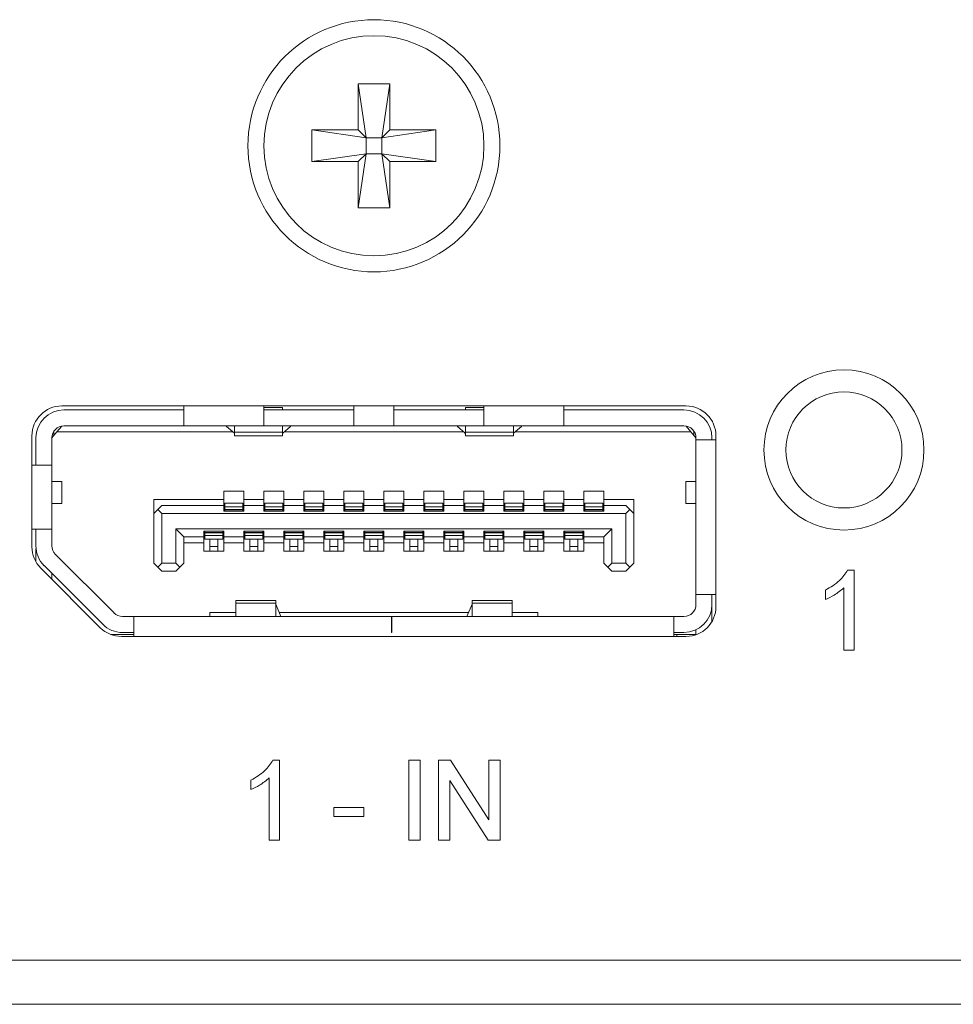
# Model space of a CAD drawing. Header units: millimetres. Extents: x 0 to 1118, y 0 to 864.
# Tile 288 of 372: x 753.79 to 759.62, y 697.31 to 703.46. Entities that reach past the tile are written whole.
import ezdxf

# ---------------------------------------------------------------- set-up
doc = ezdxf.new("R2010")
doc.units = ezdxf.units.MM

msp = doc.modelspace()

# ---------------------------------------------------------------- linework, layer by layer
at = {"color": 7, "linetype": 'Continuous', "lineweight": 15}
for p, q in [((755.9032, 703.0629), (756.1007, 703.0629)), ((755.9032, 702.7741), (755.9032, 703.0629)), ((755.9032, 703.0629), (755.9526, 702.7248)), ((756.1007, 703.0629), (756.0513, 702.7248)), ((756.1007, 703.0629), (756.1007, 702.7741)), ((755.6144, 702.5766), (755.6144, 702.7741)), ((755.6144, 702.7741), (755.9526, 702.7248)), ((755.6144, 702.7741), (755.9032, 702.7741)), ((755.9526, 702.7248), (755.9032, 702.7741)), ((756.3894, 702.7741), (756.0513, 702.7248)), ((756.1007, 702.7741), (756.0513, 702.7248)), ((756.1007, 702.7741), (756.3894, 702.7741)), ((756.3894, 702.7741), (756.3894, 702.5766)), ((755.9526, 702.626), (755.9526, 702.7248)), ((755.9526, 702.7248), (756.0513, 702.7248)), ((756.0513, 702.7248), (756.0513, 702.626)), ((755.6144, 702.5766), (755.9526, 702.626)), ((755.9032, 702.5766), (755.6144, 702.5766)), ((755.9032, 702.5766), (755.9526, 702.626)), ((755.9032, 702.2879), (755.9526, 702.626)), ((755.9032, 702.2879), (755.9032, 702.5766)), ((756.0513, 702.626), (755.9526, 702.626)), ((756.1007, 702.2879), (756.0513, 702.626)), ((756.0513, 702.626), (756.1007, 702.5766)), ((756.3894, 702.5766), (756.0513, 702.626)), ((756.1007, 702.5766), (756.1007, 702.2879)), ((756.3894, 702.5766), (756.1007, 702.5766)), ((756.1007, 702.2879), (755.9032, 702.2879)), ((757.9519, 701.0504), (754.0519, 701.0504)), ((754.8144, 701.0504), (754.8144, 700.9254)), ((755.3144, 700.9254), (755.3144, 701.0504)), ((755.4307, 701.0401), (755.3144, 701.0401)), ((755.4307, 701.0254), (755.4307, 701.0401)), ((755.8769, 701.0504), (755.8769, 700.9254)), ((756.1269, 700.9254), (756.1269, 701.0504)), ((756.5732, 701.0401), (756.5732, 701.0254)), ((756.5732, 701.0401), (756.6894, 701.0401)), ((756.6894, 701.0504), (756.6894, 700.9254)), ((757.1894, 700.9254), (757.1894, 701.0504)), ((754.0644, 701.0254), (754.8144, 701.0254)), ((755.3144, 701.0254), (755.8769, 701.0254)), ((756.1269, 701.0254), (756.6894, 701.0254)), ((757.1894, 701.0254), (757.9394, 701.0254)), ((754.0207, 700.8879), (754.0509, 700.9242)), ((754.0644, 700.9254), (754.8144, 700.9254)), ((755.3144, 700.9254), (754.8144, 700.9254)), ((755.0807, 700.9217), (755.0807, 700.9254)), ((755.1295, 700.8798), (755.0807, 700.9217)), ((755.1307, 700.9254), (755.1307, 700.8868)), ((755.3144, 700.9254), (755.8769, 700.9254)), ((755.4307, 700.8868), (755.4307, 700.9254)), ((755.4807, 700.9217), (755.4319, 700.8798)), ((755.4807, 700.9254), (755.4807, 700.9217)), ((756.1269, 700.9254), (755.8769, 700.9254)), ((756.1269, 700.9254), (756.6894, 700.9254)), ((756.5232, 700.9217), (756.5232, 700.9254)), ((756.5232, 700.9217), (756.572, 700.8798)), ((756.5732, 700.9254), (756.5732, 700.8868)), ((757.1894, 700.9254), (756.6894, 700.9254)), ((756.8732, 700.8868), (756.8732, 700.9254)), ((756.8744, 700.8798), (756.9232, 700.9217)), ((756.9232, 700.9254), (756.9232, 700.9217)), ((757.1894, 700.9254), (757.9394, 700.9254)), ((757.953, 700.9242), (757.9832, 700.8879)), ((753.8644, 700.8629), (753.8644, 700.1705)), ((753.9894, 700.8504), (754.0207, 700.8879)), ((753.9895, 700.8529), (754.0019, 700.8654)), ((754.0019, 700.8654), (754.0019, 700.8918)), ((755.12, 700.8879), (754.0207, 700.8879)), ((755.4307, 700.8868), (755.1307, 700.8868)), ((755.1307, 700.8868), (755.1307, 700.8629)), ((755.1307, 700.8629), (755.4307, 700.8629)), ((755.4307, 700.8629), (755.4307, 700.8868)), ((756.5625, 700.8879), (755.4414, 700.8879)), ((756.8732, 700.8868), (756.5732, 700.8868)), ((756.5732, 700.8868), (756.5732, 700.8629)), ((756.5732, 700.8629), (756.8732, 700.8629)), ((756.8732, 700.8629), (756.8732, 700.8868)), ((757.9832, 700.8879), (756.8839, 700.8879)), ((757.9832, 700.8879), (758.0144, 700.8504)), ((758.0019, 700.8654), (758.0019, 700.8918)), ((758.1394, 699.7979), (758.1394, 700.8629)), ((753.8894, 700.6804), (753.8894, 700.8504)), ((753.9894, 700.8504), (753.9894, 700.6804)), ((758.0144, 700.8379), (758.0144, 700.8504)), ((758.1394, 700.8379), (758.0144, 700.8379)), ((758.0144, 699.8729), (758.0144, 700.8379)), ((758.1144, 700.8379), (758.1144, 700.8504)), ((753.9894, 700.6804), (753.8644, 700.6804)), ((753.9894, 700.6804), (753.9894, 700.2804)), ((754.0519, 700.5791), (753.9894, 700.5791)), ((754.0519, 700.4416), (754.0519, 700.5791)), ((757.9519, 700.5791), (757.9519, 700.4416)), ((758.0144, 700.5791), (757.9519, 700.5791)), ((755.0644, 700.5179), (755.1894, 700.5179)), ((755.0644, 700.4654), (755.0644, 700.5179)), ((755.1894, 700.5179), (755.1894, 700.4654)), ((755.3144, 700.5179), (755.4394, 700.5179)), ((755.3144, 700.4654), (755.3144, 700.5179)), ((755.4394, 700.5179), (755.4394, 700.4654)), ((755.5644, 700.5179), (755.6894, 700.5179)), ((755.5644, 700.4654), (755.5644, 700.5179)), ((755.6894, 700.5179), (755.6894, 700.4654)), ((755.8144, 700.5179), (755.9394, 700.5179)), ((755.8144, 700.4654), (755.8144, 700.5179)), ((755.9394, 700.5179), (755.9394, 700.4654)), ((756.0644, 700.5179), (756.1894, 700.5179)), ((756.0644, 700.4654), (756.0644, 700.5179)), ((756.1894, 700.5179), (756.1894, 700.4654)), ((756.3144, 700.5179), (756.4394, 700.5179)), ((756.3144, 700.4654), (756.3144, 700.5179)), ((756.4394, 700.5179), (756.4394, 700.4654)), ((756.5644, 700.5179), (756.6894, 700.5179)), ((756.5644, 700.4654), (756.5644, 700.5179)), ((756.6894, 700.5179), (756.6894, 700.4654)), ((756.8144, 700.5179), (756.9394, 700.5179)), ((756.8144, 700.4654), (756.8144, 700.5179)), ((756.9394, 700.5179), (756.9394, 700.4654)), ((757.0644, 700.5179), (757.1894, 700.5179)), ((757.0644, 700.4654), (757.0644, 700.5179)), ((757.1894, 700.5179), (757.1894, 700.4654)), ((757.3144, 700.5179), (757.4394, 700.5179)), ((757.3144, 700.4654), (757.3144, 700.5179)), ((757.4394, 700.5179), (757.4394, 700.4654)), ((753.9894, 700.4416), (754.0519, 700.4416)), ((754.6269, 700.4654), (755.0644, 700.4654)), ((754.6269, 700.4654), (754.6269, 700.3779)), ((754.6769, 700.4279), (754.6519, 700.4029)), ((755.0644, 700.4279), (754.6769, 700.4279)), ((755.0644, 700.4279), (755.0644, 700.4654)), ((755.0644, 700.3929), (755.0644, 700.4279)), ((755.1832, 700.4429), (755.0707, 700.4429)), ((755.0707, 700.4429), (755.0707, 700.4207)), ((755.1832, 700.4429), (755.1832, 700.4207)), ((755.1894, 700.4654), (755.3144, 700.4654)), ((755.1894, 700.4654), (755.1894, 700.4279)), ((755.1894, 700.4279), (755.1894, 700.3929)), ((755.3144, 700.4279), (755.1894, 700.4279)), ((755.3144, 700.4279), (755.3144, 700.4654)), ((755.3144, 700.3929), (755.3144, 700.4279)), ((755.4332, 700.4429), (755.3207, 700.4429)), ((755.3207, 700.4429), (755.3207, 700.4207)), ((755.4332, 700.4429), (755.4332, 700.4207)), ((755.4394, 700.4654), (755.5644, 700.4654)), ((755.4394, 700.4654), (755.4394, 700.4279)), ((755.4394, 700.4279), (755.4394, 700.3929)), ((755.5644, 700.4279), (755.4394, 700.4279)), ((755.5644, 700.4279), (755.5644, 700.4654)), ((755.5644, 700.3929), (755.5644, 700.4279)), ((755.6832, 700.4429), (755.5707, 700.4429)), ((755.5707, 700.4429), (755.5707, 700.4207)), ((755.6832, 700.4429), (755.6832, 700.4207)), ((755.6894, 700.4654), (755.8144, 700.4654)), ((755.6894, 700.4654), (755.6894, 700.4279)), ((755.6894, 700.4279), (755.6894, 700.3929)), ((755.8144, 700.4279), (755.6894, 700.4279)), ((755.8144, 700.4279), (755.8144, 700.4654)), ((755.8144, 700.3929), (755.8144, 700.4279)), ((755.9332, 700.4429), (755.8207, 700.4429)), ((755.8207, 700.4429), (755.8207, 700.4207)), ((755.9332, 700.4429), (755.9332, 700.4207)), ((755.9394, 700.4654), (756.0644, 700.4654)), ((755.9394, 700.4654), (755.9394, 700.4279)), ((755.9394, 700.4279), (755.9394, 700.3929)), ((756.0644, 700.4279), (755.9394, 700.4279)), ((756.0644, 700.4279), (756.0644, 700.4654)), ((756.0644, 700.3929), (756.0644, 700.4279)), ((756.1832, 700.4429), (756.0707, 700.4429)), ((756.0707, 700.4429), (756.0707, 700.4207)), ((756.1832, 700.4429), (756.1832, 700.4207)), ((756.1894, 700.4654), (756.3144, 700.4654)), ((756.1894, 700.4654), (756.1894, 700.4279)), ((756.1894, 700.4279), (756.1894, 700.3929)), ((756.3144, 700.4279), (756.1894, 700.4279)), ((756.3144, 700.4279), (756.3144, 700.4654)), ((756.3144, 700.3929), (756.3144, 700.4279)), ((756.4332, 700.4429), (756.3207, 700.4429)), ((756.3207, 700.4429), (756.3207, 700.4207)), ((756.4332, 700.4429), (756.4332, 700.4207)), ((756.4394, 700.4654), (756.5644, 700.4654)), ((756.4394, 700.4654), (756.4394, 700.4279)), ((756.4394, 700.4279), (756.4394, 700.3929)), ((756.5644, 700.4279), (756.4394, 700.4279)), ((756.5644, 700.4279), (756.5644, 700.4654)), ((756.5644, 700.3929), (756.5644, 700.4279)), ((756.6832, 700.4429), (756.5707, 700.4429)), ((756.5707, 700.4429), (756.5707, 700.4207)), ((756.6832, 700.4429), (756.6832, 700.4207)), ((756.6894, 700.4654), (756.8144, 700.4654)), ((756.6894, 700.4654), (756.6894, 700.4279)), ((756.6894, 700.4279), (756.6894, 700.3929)), ((756.8144, 700.4279), (756.6894, 700.4279)), ((756.8144, 700.4279), (756.8144, 700.4654)), ((756.8144, 700.3929), (756.8144, 700.4279)), ((756.9332, 700.4429), (756.8207, 700.4429)), ((756.8207, 700.4429), (756.8207, 700.4207)), ((756.9332, 700.4429), (756.9332, 700.4207)), ((756.9394, 700.4654), (757.0644, 700.4654)), ((756.9394, 700.4654), (756.9394, 700.4279)), ((756.9394, 700.4279), (756.9394, 700.3929)), ((757.0644, 700.4279), (756.9394, 700.4279)), ((757.0644, 700.4279), (757.0644, 700.4654)), ((757.0644, 700.3929), (757.0644, 700.4279)), ((757.1832, 700.4429), (757.0707, 700.4429)), ((757.0707, 700.4429), (757.0707, 700.4207)), ((757.1832, 700.4429), (757.1832, 700.4207)), ((757.1894, 700.4654), (757.3144, 700.4654)), ((757.1894, 700.4654), (757.1894, 700.4279)), ((757.1894, 700.4279), (757.1894, 700.3929)), ((757.3144, 700.4279), (757.1894, 700.4279)), ((757.3144, 700.4279), (757.3144, 700.4654)), ((757.3144, 700.3929), (757.3144, 700.4279)), ((757.4332, 700.4429), (757.3207, 700.4429)), ((757.3207, 700.4429), (757.3207, 700.4207)), ((757.4332, 700.4429), (757.4332, 700.4207)), ((757.4394, 700.4654), (757.6269, 700.4654)), ((757.4394, 700.4654), (757.4394, 700.4279)), ((757.4394, 700.4279), (757.4394, 700.3929)), ((757.5769, 700.4279), (757.4394, 700.4279)), ((757.6019, 700.4029), (757.5769, 700.4279)), ((757.6269, 700.4654), (757.6269, 700.3779)), ((757.9519, 700.4416), (758.0144, 700.4416)), ((754.6269, 700.3779), (754.6519, 700.4029)), ((754.6269, 700.0679), (754.6269, 700.3779)), ((754.6519, 700.4029), (754.6769, 700.3779)), ((754.6769, 700.3779), (754.6769, 700.0679)), ((757.5769, 700.3779), (754.6769, 700.3779)), ((755.1894, 700.3929), (755.0644, 700.3929)), ((755.1832, 700.4207), (755.0707, 700.4207)), ((755.0707, 700.4207), (755.0707, 700.4035)), ((755.1832, 700.4035), (755.0707, 700.4035)), ((755.0707, 700.4035), (755.0707, 700.4004)), ((755.1832, 700.4004), (755.0707, 700.4004)), ((755.0707, 700.4004), (755.0707, 700.3929)), ((755.1832, 700.4207), (755.1832, 700.4035)), ((755.1832, 700.4035), (755.1832, 700.4004)), ((755.1832, 700.4004), (755.1832, 700.3929)), ((755.4394, 700.3929), (755.3144, 700.3929)), ((755.4332, 700.4207), (755.3207, 700.4207)), ((755.3207, 700.4207), (755.3207, 700.4035)), ((755.3207, 700.4035), (755.3207, 700.4004)), ((755.4332, 700.4035), (755.3207, 700.4035)), ((755.4332, 700.4004), (755.3207, 700.4004)), ((755.3207, 700.4004), (755.3207, 700.3929)), ((755.4332, 700.4207), (755.4332, 700.4035)), ((755.4332, 700.4035), (755.4332, 700.4004)), ((755.4332, 700.4004), (755.4332, 700.3929)), ((755.6894, 700.3929), (755.5644, 700.3929)), ((755.6832, 700.4207), (755.5707, 700.4207)), ((755.5707, 700.4207), (755.5707, 700.4035)), ((755.6832, 700.4035), (755.5707, 700.4035)), ((755.5707, 700.4035), (755.5707, 700.4004)), ((755.6832, 700.4004), (755.5707, 700.4004)), ((755.5707, 700.4004), (755.5707, 700.3929)), ((755.6832, 700.4207), (755.6832, 700.4035)), ((755.6832, 700.4035), (755.6832, 700.4004)), ((755.6832, 700.4004), (755.6832, 700.3929)), ((755.9394, 700.3929), (755.8144, 700.3929)), ((755.9332, 700.4207), (755.8207, 700.4207)), ((755.8207, 700.4207), (755.8207, 700.4035)), ((755.9332, 700.4035), (755.8207, 700.4035)), ((755.8207, 700.4035), (755.8207, 700.4004)), ((755.9332, 700.4004), (755.8207, 700.4004)), ((755.8207, 700.4004), (755.8207, 700.3929)), ((755.9332, 700.4207), (755.9332, 700.4035)), ((755.9332, 700.4035), (755.9332, 700.4004)), ((755.9332, 700.4004), (755.9332, 700.3929)), ((756.1894, 700.3929), (756.0644, 700.3929)), ((756.1832, 700.4207), (756.0707, 700.4207)), ((756.0707, 700.4207), (756.0707, 700.4035)), ((756.0707, 700.4035), (756.0707, 700.4004)), ((756.1832, 700.4035), (756.0707, 700.4035)), ((756.1832, 700.4004), (756.0707, 700.4004)), ((756.0707, 700.4004), (756.0707, 700.3929)), ((756.1832, 700.4207), (756.1832, 700.4035)), ((756.1832, 700.4035), (756.1832, 700.4004)), ((756.1832, 700.4004), (756.1832, 700.3929)), ((756.4394, 700.3929), (756.3144, 700.3929)), ((756.4332, 700.4207), (756.3207, 700.4207)), ((756.3207, 700.4207), (756.3207, 700.4035)), ((756.3207, 700.4035), (756.3207, 700.4004)), ((756.4332, 700.4035), (756.3207, 700.4035)), ((756.3207, 700.4004), (756.3207, 700.3929)), ((756.4332, 700.4004), (756.3207, 700.4004)), ((756.4332, 700.4207), (756.4332, 700.4035)), ((756.4332, 700.4035), (756.4332, 700.4004)), ((756.4332, 700.4004), (756.4332, 700.3929)), ((756.6894, 700.3929), (756.5644, 700.3929)), ((756.5707, 700.4207), (756.5707, 700.4035)), ((756.6832, 700.4207), (756.5707, 700.4207)), ((756.5707, 700.4035), (756.5707, 700.4004)), ((756.6832, 700.4035), (756.5707, 700.4035)), ((756.6832, 700.4004), (756.5707, 700.4004)), ((756.5707, 700.4004), (756.5707, 700.3929)), ((756.6832, 700.4207), (756.6832, 700.4035)), ((756.6832, 700.4035), (756.6832, 700.4004)), ((756.6832, 700.4004), (756.6832, 700.3929)), ((756.9394, 700.3929), (756.8144, 700.3929)), ((756.9332, 700.4207), (756.8207, 700.4207)), ((756.8207, 700.4207), (756.8207, 700.4035)), ((756.9332, 700.4035), (756.8207, 700.4035)), ((756.8207, 700.4035), (756.8207, 700.4004)), ((756.9332, 700.4004), (756.8207, 700.4004)), ((756.8207, 700.4004), (756.8207, 700.3929)), ((756.9332, 700.4207), (756.9332, 700.4035)), ((756.9332, 700.4035), (756.9332, 700.4004)), ((756.9332, 700.4004), (756.9332, 700.3929)), ((757.1894, 700.3929), (757.0644, 700.3929)), ((757.0707, 700.4207), (757.0707, 700.4035)), ((757.1832, 700.4207), (757.0707, 700.4207)), ((757.0707, 700.4035), (757.0707, 700.4004)), ((757.1832, 700.4035), (757.0707, 700.4035)), ((757.0707, 700.4004), (757.0707, 700.3929)), ((757.1832, 700.4004), (757.0707, 700.4004)), ((757.1832, 700.4207), (757.1832, 700.4035)), ((757.1832, 700.4035), (757.1832, 700.4004)), ((757.1832, 700.4004), (757.1832, 700.3929)), ((757.4394, 700.3929), (757.3144, 700.3929)), ((757.3207, 700.4207), (757.3207, 700.4035)), ((757.4332, 700.4207), (757.3207, 700.4207)), ((757.3207, 700.4035), (757.3207, 700.4004)), ((757.4332, 700.4035), (757.3207, 700.4035)), ((757.4332, 700.4004), (757.3207, 700.4004)), ((757.3207, 700.4004), (757.3207, 700.3929)), ((757.4332, 700.4207), (757.4332, 700.4035)), ((757.4332, 700.4035), (757.4332, 700.4004)), ((757.4332, 700.4004), (757.4332, 700.3929)), ((757.5769, 700.3779), (757.6019, 700.4029)), ((757.5769, 700.3779), (757.5769, 700.0679)), ((757.6019, 700.4029), (757.6269, 700.3779)), ((757.6269, 700.3779), (757.6269, 700.0679)), ((753.8644, 700.2804), (753.9894, 700.2804)), ((753.8894, 700.2804), (753.8894, 700.1764)), ((753.9894, 700.1764), (753.9894, 700.2804)), ((754.7644, 700.2829), (754.8144, 700.2329)), ((754.7644, 700.2829), (757.4894, 700.2829)), ((754.7644, 700.0679), (754.7644, 700.2829)), ((754.9394, 700.2679), (755.0644, 700.2679)), ((754.9394, 700.2329), (754.9394, 700.2679)), ((754.9457, 700.2679), (754.9457, 700.2604)), ((754.9457, 700.2604), (755.0582, 700.2604)), ((754.9457, 700.2604), (754.9457, 700.2572)), ((755.0582, 700.2572), (754.9457, 700.2572)), ((754.9457, 700.2572), (754.9457, 700.2401)), ((755.0582, 700.2401), (754.9457, 700.2401)), ((754.9457, 700.2401), (754.9457, 700.2179)), ((755.0582, 700.2679), (755.0582, 700.2604)), ((755.0582, 700.2604), (755.0582, 700.2572)), ((755.0582, 700.2572), (755.0582, 700.2401)), ((755.0582, 700.2401), (755.0582, 700.2179)), ((755.0644, 700.2679), (755.0644, 700.2329)), ((755.1894, 700.2679), (755.3144, 700.2679)), ((755.1894, 700.2329), (755.1894, 700.2679)), ((755.1957, 700.2679), (755.1957, 700.2604)), ((755.1957, 700.2604), (755.1957, 700.2572)), ((755.1957, 700.2604), (755.3082, 700.2604)), ((755.3082, 700.2572), (755.1957, 700.2572)), ((755.1957, 700.2572), (755.1957, 700.2401)), ((755.3082, 700.2401), (755.1957, 700.2401)), ((755.1957, 700.2401), (755.1957, 700.2179)), ((755.3082, 700.2679), (755.3082, 700.2604)), ((755.3082, 700.2604), (755.3082, 700.2572)), ((755.3082, 700.2572), (755.3082, 700.2401)), ((755.3082, 700.2401), (755.3082, 700.2179)), ((755.3144, 700.2679), (755.3144, 700.2329)), ((755.4394, 700.2679), (755.5644, 700.2679)), ((755.4394, 700.2329), (755.4394, 700.2679)), ((755.4457, 700.2679), (755.4457, 700.2604)), ((755.4457, 700.2604), (755.5582, 700.2604)), ((755.4457, 700.2604), (755.4457, 700.2572)), ((755.4457, 700.2572), (755.4457, 700.2401)), ((755.5582, 700.2572), (755.4457, 700.2572)), ((755.5582, 700.2401), (755.4457, 700.2401)), ((755.4457, 700.2401), (755.4457, 700.2179)), ((755.5582, 700.2679), (755.5582, 700.2604)), ((755.5582, 700.2604), (755.5582, 700.2572)), ((755.5582, 700.2572), (755.5582, 700.2401)), ((755.5582, 700.2401), (755.5582, 700.2179)), ((755.5644, 700.2679), (755.5644, 700.2329)), ((755.6894, 700.2679), (755.8144, 700.2679)), ((755.6894, 700.2329), (755.6894, 700.2679)), ((755.6957, 700.2679), (755.6957, 700.2604)), ((755.6957, 700.2604), (755.6957, 700.2572)), ((755.6957, 700.2604), (755.8082, 700.2604)), ((755.6957, 700.2572), (755.6957, 700.2401)), ((755.8082, 700.2572), (755.6957, 700.2572)), ((755.8082, 700.2401), (755.6957, 700.2401)), ((755.6957, 700.2401), (755.6957, 700.2179)), ((755.8082, 700.2679), (755.8082, 700.2604)), ((755.8082, 700.2604), (755.8082, 700.2572)), ((755.8082, 700.2572), (755.8082, 700.2401)), ((755.8082, 700.2401), (755.8082, 700.2179)), ((755.8144, 700.2679), (755.8144, 700.2329)), ((755.9394, 700.2679), (756.0644, 700.2679)), ((755.9394, 700.2329), (755.9394, 700.2679)), ((755.9457, 700.2679), (755.9457, 700.2604)), ((755.9457, 700.2604), (756.0582, 700.2604)), ((755.9457, 700.2604), (755.9457, 700.2572)), ((756.0582, 700.2572), (755.9457, 700.2572)), ((755.9457, 700.2572), (755.9457, 700.2401)), ((756.0582, 700.2401), (755.9457, 700.2401)), ((755.9457, 700.2401), (755.9457, 700.2179)), ((756.0582, 700.2679), (756.0582, 700.2604)), ((756.0582, 700.2604), (756.0582, 700.2572)), ((756.0582, 700.2572), (756.0582, 700.2401)), ((756.0582, 700.2401), (756.0582, 700.2179)), ((756.0644, 700.2679), (756.0644, 700.2329)), ((756.1894, 700.2679), (756.3144, 700.2679)), ((756.1894, 700.2329), (756.1894, 700.2679)), ((756.1957, 700.2679), (756.1957, 700.2604)), ((756.1957, 700.2604), (756.3082, 700.2604)), ((756.1957, 700.2604), (756.1957, 700.2572)), ((756.3082, 700.2572), (756.1957, 700.2572)), ((756.1957, 700.2572), (756.1957, 700.2401)), ((756.3082, 700.2401), (756.1957, 700.2401)), ((756.1957, 700.2401), (756.1957, 700.2179)), ((756.3082, 700.2679), (756.3082, 700.2604)), ((756.3082, 700.2604), (756.3082, 700.2572)), ((756.3082, 700.2572), (756.3082, 700.2401)), ((756.3082, 700.2401), (756.3082, 700.2179)), ((756.3144, 700.2679), (756.3144, 700.2329)), ((756.4394, 700.2679), (756.5644, 700.2679)), ((756.4394, 700.2329), (756.4394, 700.2679)), ((756.4457, 700.2679), (756.4457, 700.2604)), ((756.4457, 700.2604), (756.4457, 700.2572)), ((756.4457, 700.2604), (756.5582, 700.2604)), ((756.5582, 700.2572), (756.4457, 700.2572)), ((756.4457, 700.2572), (756.4457, 700.2401)), ((756.5582, 700.2401), (756.4457, 700.2401)), ((756.4457, 700.2401), (756.4457, 700.2179)), ((756.5582, 700.2679), (756.5582, 700.2604)), ((756.5582, 700.2604), (756.5582, 700.2572)), ((756.5582, 700.2572), (756.5582, 700.2401)), ((756.5582, 700.2401), (756.5582, 700.2179)), ((756.5644, 700.2679), (756.5644, 700.2329)), ((756.6894, 700.2679), (756.8144, 700.2679)), ((756.6894, 700.2329), (756.6894, 700.2679)), ((756.6957, 700.2679), (756.6957, 700.2604)), ((756.6957, 700.2604), (756.6957, 700.2572)), ((756.6957, 700.2604), (756.8082, 700.2604)), ((756.6957, 700.2572), (756.6957, 700.2401)), ((756.8082, 700.2572), (756.6957, 700.2572)), ((756.8082, 700.2401), (756.6957, 700.2401)), ((756.6957, 700.2401), (756.6957, 700.2179)), ((756.8082, 700.2679), (756.8082, 700.2604)), ((756.8082, 700.2604), (756.8082, 700.2572)), ((756.8082, 700.2572), (756.8082, 700.2401)), ((756.8082, 700.2401), (756.8082, 700.2179)), ((756.8144, 700.2679), (756.8144, 700.2329)), ((756.9394, 700.2679), (757.0644, 700.2679)), ((756.9394, 700.2329), (756.9394, 700.2679)), ((756.9457, 700.2679), (756.9457, 700.2604)), ((756.9457, 700.2604), (756.9457, 700.2572)), ((756.9457, 700.2604), (757.0582, 700.2604)), ((756.9457, 700.2572), (756.9457, 700.2401)), ((757.0582, 700.2572), (756.9457, 700.2572)), ((757.0582, 700.2401), (756.9457, 700.2401)), ((756.9457, 700.2401), (756.9457, 700.2179)), ((757.0582, 700.2679), (757.0582, 700.2604)), ((757.0582, 700.2604), (757.0582, 700.2572)), ((757.0582, 700.2572), (757.0582, 700.2401)), ((757.0582, 700.2401), (757.0582, 700.2179)), ((757.0644, 700.2679), (757.0644, 700.2329)), ((757.1894, 700.2679), (757.3144, 700.2679)), ((757.1894, 700.2329), (757.1894, 700.2679)), ((757.1957, 700.2679), (757.1957, 700.2604)), ((757.1957, 700.2604), (757.1957, 700.2572)), ((757.1957, 700.2604), (757.3082, 700.2604)), ((757.1957, 700.2572), (757.1957, 700.2401)), ((757.3082, 700.2572), (757.1957, 700.2572)), ((757.3082, 700.2401), (757.1957, 700.2401)), ((757.1957, 700.2401), (757.1957, 700.2179)), ((757.3082, 700.2679), (757.3082, 700.2604)), ((757.3082, 700.2604), (757.3082, 700.2572)), ((757.3082, 700.2572), (757.3082, 700.2401)), ((757.3082, 700.2401), (757.3082, 700.2179)), ((757.3144, 700.2679), (757.3144, 700.2329)), ((757.4394, 700.2329), (757.4894, 700.2829)), ((757.4894, 700.2829), (757.4894, 700.0679)), ((754.8144, 700.2329), (754.9394, 700.2329)), ((754.8144, 700.2329), (754.8144, 700.0679)), ((754.9394, 700.1954), (754.8144, 700.1954)), ((754.9394, 700.1954), (754.9394, 700.2329)), ((754.9394, 700.1429), (754.9394, 700.1954)), ((755.0582, 700.2179), (754.9457, 700.2179)), ((754.9769, 700.2179), (754.9769, 700.1733)), ((755.0269, 700.2179), (755.0269, 700.1733)), ((755.0644, 700.2329), (755.1894, 700.2329)), ((755.0644, 700.2329), (755.0644, 700.1954)), ((755.1894, 700.1954), (755.0644, 700.1954)), ((755.0644, 700.1954), (755.0644, 700.1429)), ((755.1894, 700.1954), (755.1894, 700.2329)), ((755.1894, 700.1429), (755.1894, 700.1954)), ((755.3082, 700.2179), (755.1957, 700.2179)), ((755.2269, 700.2179), (755.2269, 700.1733)), ((755.2769, 700.2179), (755.2769, 700.1733)), ((755.3144, 700.2329), (755.4394, 700.2329)), ((755.3144, 700.2329), (755.3144, 700.1954)), ((755.4394, 700.1954), (755.3144, 700.1954)), ((755.3144, 700.1954), (755.3144, 700.1429)), ((755.4394, 700.1954), (755.4394, 700.2329)), ((755.4394, 700.1429), (755.4394, 700.1954)), ((755.5582, 700.2179), (755.4457, 700.2179)), ((755.4769, 700.2179), (755.4769, 700.1733)), ((755.5269, 700.2179), (755.5269, 700.1733)), ((755.5644, 700.2329), (755.6894, 700.2329)), ((755.5644, 700.2329), (755.5644, 700.1954)), ((755.6894, 700.1954), (755.5644, 700.1954)), ((755.5644, 700.1954), (755.5644, 700.1429)), ((755.6894, 700.1954), (755.6894, 700.2329)), ((755.6894, 700.1429), (755.6894, 700.1954)), ((755.8082, 700.2179), (755.6957, 700.2179)), ((755.7269, 700.2179), (755.7269, 700.1733)), ((755.7769, 700.2179), (755.7769, 700.1733)), ((755.8144, 700.2329), (755.9394, 700.2329)), ((755.8144, 700.2329), (755.8144, 700.1954)), ((755.9394, 700.1954), (755.8144, 700.1954)), ((755.8144, 700.1954), (755.8144, 700.1429)), ((755.9394, 700.1954), (755.9394, 700.2329)), ((755.9394, 700.1429), (755.9394, 700.1954)), ((756.0582, 700.2179), (755.9457, 700.2179)), ((755.9769, 700.2179), (755.9769, 700.1733)), ((756.0269, 700.2179), (756.0269, 700.1733)), ((756.0644, 700.2329), (756.1894, 700.2329)), ((756.0644, 700.2329), (756.0644, 700.1954)), ((756.1894, 700.1954), (756.0644, 700.1954)), ((756.0644, 700.1954), (756.0644, 700.1429)), ((756.1894, 700.1954), (756.1894, 700.2329)), ((756.1894, 700.1429), (756.1894, 700.1954)), ((756.3082, 700.2179), (756.1957, 700.2179)), ((756.2269, 700.2179), (756.2269, 700.1733)), ((756.2769, 700.2179), (756.2769, 700.1733)), ((756.3144, 700.2329), (756.4394, 700.2329)), ((756.3144, 700.2329), (756.3144, 700.1954)), ((756.4394, 700.1954), (756.3144, 700.1954)), ((756.3144, 700.1954), (756.3144, 700.1429)), ((756.4394, 700.1954), (756.4394, 700.2329)), ((756.4394, 700.1429), (756.4394, 700.1954)), ((756.5582, 700.2179), (756.4457, 700.2179)), ((756.4769, 700.2179), (756.4769, 700.1733)), ((756.5269, 700.2179), (756.5269, 700.1733)), ((756.5644, 700.2329), (756.6894, 700.2329)), ((756.5644, 700.2329), (756.5644, 700.1954)), ((756.6894, 700.1954), (756.5644, 700.1954)), ((756.5644, 700.1954), (756.5644, 700.1429)), ((756.6894, 700.1954), (756.6894, 700.2329)), ((756.6894, 700.1429), (756.6894, 700.1954)), ((756.8082, 700.2179), (756.6957, 700.2179)), ((756.7269, 700.2179), (756.7269, 700.1733)), ((756.7769, 700.2179), (756.7769, 700.1733)), ((756.8144, 700.2329), (756.9394, 700.2329)), ((756.8144, 700.2329), (756.8144, 700.1954)), ((756.9394, 700.1954), (756.8144, 700.1954)), ((756.8144, 700.1954), (756.8144, 700.1429)), ((756.9394, 700.1954), (756.9394, 700.2329)), ((756.9394, 700.1429), (756.9394, 700.1954)), ((757.0582, 700.2179), (756.9457, 700.2179)), ((756.9769, 700.2179), (756.9769, 700.1733)), ((757.0269, 700.2179), (757.0269, 700.1733)), ((757.0644, 700.2329), (757.1894, 700.2329)), ((757.0644, 700.2329), (757.0644, 700.1954)), ((757.1894, 700.1954), (757.0644, 700.1954)), ((757.0644, 700.1954), (757.0644, 700.1429)), ((757.1894, 700.1954), (757.1894, 700.2329)), ((757.1894, 700.1429), (757.1894, 700.1954)), ((757.3082, 700.2179), (757.1957, 700.2179)), ((757.2269, 700.2179), (757.2269, 700.1733)), ((757.2769, 700.2179), (757.2769, 700.1733)), ((757.3144, 700.2329), (757.4394, 700.2329)), ((757.3144, 700.2329), (757.3144, 700.1954)), ((757.4394, 700.1954), (757.3144, 700.1954)), ((757.3144, 700.1954), (757.3144, 700.1429)), ((757.4394, 700.0679), (757.4394, 700.2329)), ((753.8894, 700.077), (753.8894, 700.1604)), ((754.3775, 699.7574), (754.0114, 700.1234)), ((755.0644, 700.1429), (754.9394, 700.1429)), ((755.0269, 700.1733), (754.9769, 700.1733)), ((754.9769, 700.1733), (754.9769, 700.1429)), ((755.0269, 700.1733), (755.0269, 700.1429)), ((755.3144, 700.1429), (755.1894, 700.1429)), ((755.2769, 700.1733), (755.2269, 700.1733)), ((755.2269, 700.1733), (755.2269, 700.1429)), ((755.2769, 700.1733), (755.2769, 700.1429)), ((755.5644, 700.1429), (755.4394, 700.1429)), ((755.5269, 700.1733), (755.4769, 700.1733)), ((755.4769, 700.1733), (755.4769, 700.1429)), ((755.5269, 700.1733), (755.5269, 700.1429)), ((755.8144, 700.1429), (755.6894, 700.1429)), ((755.7769, 700.1733), (755.7269, 700.1733)), ((755.7269, 700.1733), (755.7269, 700.1429)), ((755.7769, 700.1733), (755.7769, 700.1429)), ((756.0644, 700.1429), (755.9394, 700.1429)), ((756.0269, 700.1733), (755.9769, 700.1733)), ((755.9769, 700.1733), (755.9769, 700.1429)), ((756.0269, 700.1733), (756.0269, 700.1429)), ((756.3144, 700.1429), (756.1894, 700.1429)), ((756.2769, 700.1733), (756.2269, 700.1733)), ((756.2269, 700.1733), (756.2269, 700.1429)), ((756.2769, 700.1733), (756.2769, 700.1429)), ((756.5644, 700.1429), (756.4394, 700.1429)), ((756.5269, 700.1733), (756.4769, 700.1733)), ((756.4769, 700.1733), (756.4769, 700.1429)), ((756.5269, 700.1733), (756.5269, 700.1429)), ((756.8144, 700.1429), (756.6894, 700.1429)), ((756.7769, 700.1733), (756.7269, 700.1733)), ((756.7269, 700.1733), (756.7269, 700.1429)), ((756.7769, 700.1733), (756.7769, 700.1429)), ((757.0644, 700.1429), (756.9394, 700.1429)), ((757.0269, 700.1733), (756.9769, 700.1733)), ((756.9769, 700.1733), (756.9769, 700.1429)), ((757.0269, 700.1733), (757.0269, 700.1429)), ((757.3144, 700.1429), (757.1894, 700.1429)), ((757.2769, 700.1733), (757.2269, 700.1733)), ((757.2269, 700.1733), (757.2269, 700.1429)), ((757.2769, 700.1733), (757.2769, 700.1429)), ((754.6519, 700.0429), (754.6269, 700.0679)), ((754.6519, 700.0429), (754.6769, 700.0679)), ((754.6769, 700.0679), (754.7644, 700.0679)), ((754.7894, 700.0429), (754.7644, 700.0679)), ((754.7894, 700.0429), (754.8144, 700.0679)), ((757.4644, 700.0429), (757.4394, 700.0679)), ((757.4644, 700.0429), (757.4894, 700.0679)), ((757.5769, 700.0679), (757.4894, 700.0679)), ((757.5769, 700.0679), (757.6019, 700.0429)), ((757.6019, 700.0429), (757.6269, 700.0679)), ((754.292, 699.6653), (753.9194, 700.038)), ((754.3068, 699.6866), (753.9407, 700.0527)), ((753.9894, 700.004), (753.9894, 699.9679)), ((754.6769, 700.0179), (754.6519, 700.0429)), ((754.6769, 700.0179), (754.7644, 700.0179)), ((754.7894, 700.0429), (754.7644, 700.0179)), ((757.4894, 700.0179), (757.4644, 700.0429)), ((757.4894, 700.0179), (757.5769, 700.0179)), ((757.5769, 700.0179), (757.6019, 700.0429)), ((758.9623, 700.0254), (759.0035, 700.0254)), ((759.0035, 700.0254), (759.0035, 699.5254)), ((758.0144, 699.8729), (758.1394, 699.8729)), ((758.0144, 699.8729), (758.0144, 699.8104)), ((758.1144, 699.8729), (758.1144, 699.8104)), ((758.8241, 699.8413), (758.8241, 699.9004)), ((758.9394, 699.5254), (758.9394, 699.915)), ((755.3882, 699.8354), (755.1382, 699.8354)), ((755.1382, 699.8354), (755.1382, 699.818)), ((755.1382, 699.818), (755.1382, 699.7354)), ((755.1382, 699.818), (755.3882, 699.818)), ((755.3882, 699.818), (755.3882, 699.8354)), ((755.3882, 699.7354), (755.3882, 699.818)), ((755.3882, 699.8126), (755.4211, 699.7354)), ((756.5828, 699.7354), (756.6157, 699.8126)), ((756.8657, 699.8354), (756.6157, 699.8354)), ((756.6157, 699.8354), (756.6157, 699.818)), ((756.6157, 699.818), (756.6157, 699.7354)), ((756.6157, 699.818), (756.8657, 699.818)), ((756.8657, 699.818), (756.8657, 699.8354)), ((756.8657, 699.7354), (756.8657, 699.818)), ((758.1144, 699.8104), (758.1144, 699.7043)), ((754.9769, 699.7604), (755.1382, 699.7604)), ((754.9769, 699.7354), (754.9769, 699.7604)), ((755.4104, 699.7604), (756.5935, 699.7604)), ((756.8657, 699.7604), (757.0269, 699.7604)), ((757.0269, 699.7604), (757.0269, 699.7354)), ((754.5019, 699.7354), (754.4305, 699.7354)), ((754.5019, 699.7354), (754.5019, 699.6104)), ((754.5019, 699.7354), (756.1119, 699.7354)), ((756.1119, 699.6354), (756.1119, 699.7354)), ((756.1119, 699.7354), (756.1144, 699.7354)), ((756.1144, 699.7354), (757.8769, 699.7354)), ((756.1144, 699.7354), (756.1144, 699.6354)), ((757.8769, 699.6104), (757.8769, 699.7354)), ((757.8769, 699.7354), (757.9394, 699.7354)), ((754.4305, 699.6354), (754.5019, 699.6354)), ((756.1144, 699.6354), (756.1119, 699.6354)), ((757.9394, 699.6354), (757.8769, 699.6354)), ((758.0144, 699.6211), (758.0144, 699.6523)), ((754.3573, 699.6229), (754.5019, 699.6229)), ((754.4246, 699.6104), (757.9519, 699.6104)), ((757.8769, 699.6229), (757.8944, 699.6229)), ((757.8944, 699.6104), (757.8944, 699.6229)), ((758.0019, 699.6229), (757.8944, 699.6229)), ((758.0019, 699.6229), (758.0019, 699.6172)), ((758.0019, 699.6229), (758.0144, 699.6229)), ((759.0035, 699.5254), (758.9394, 699.5254)), ((755.3709, 698.8379), (755.4122, 698.8379)), ((755.4122, 698.8379), (755.4122, 698.3379)), ((756.2199, 698.8379), (756.2904, 698.8379)), ((756.2199, 698.3379), (756.2199, 698.8379)), ((756.2904, 698.8379), (756.2904, 698.3379)), ((756.4058, 698.8379), (756.4803, 698.8379)), ((756.4058, 698.3379), (756.4058, 698.8379)), ((756.4803, 698.8379), (756.7199, 698.4648)), ((756.7199, 698.8379), (756.7904, 698.8379)), ((756.7199, 698.4648), (756.7199, 698.8379)), ((756.7904, 698.8379), (756.7904, 698.3379)), ((755.2327, 698.6538), (755.2327, 698.7129)), ((755.3481, 698.3379), (755.3481, 698.7275)), ((756.7159, 698.3379), (756.4763, 698.711)), ((756.4763, 698.711), (756.4763, 698.3379)), ((755.7519, 698.543), (755.9378, 698.543)), ((755.7519, 698.4853), (755.7519, 698.543)), ((755.9378, 698.543), (755.9378, 698.4853)), ((755.9378, 698.4853), (755.7519, 698.4853)), ((755.4122, 698.3379), (755.3481, 698.3379)), ((756.2904, 698.3379), (756.2199, 698.3379)), ((756.4763, 698.3379), (756.4058, 698.3379)), ((756.7904, 698.3379), (756.7159, 698.3379)), ((746.6894, 697.5879), (782.9394, 697.5879)), ((746.6894, 697.3129), (782.9394, 697.3129))]:
    msp.add_line(p, q, dxfattribs=at)
at = {"color": 9, "linetype": 'Continuous', "lineweight": 15}
msp.add_line((753.8902, 700.1604), (753.8894, 700.1604), dxfattribs=at)
at = {"color": 7, "linetype": 'Continuous', "lineweight": 15}
for centre, radius in [((756.0019, 702.6754), 0.7875), ((756.0019, 702.6754), 0.6875), ((758.9394, 700.7754), 0.5), ((758.9394, 700.7754), 0.3625)]:
    msp.add_circle(centre, radius, dxfattribs=at)
for centre, radius, start, end in [((754.0519, 700.8629), 0.1875, 90, 180), ((757.9519, 700.8629), 0.1875, 0, 90), ((754.0644, 700.8504), 0.175, 90, 180), ((757.9394, 700.8504), 0.175, 0, 90), ((754.0644, 700.8504), 0.075, 90, 180), ((757.9394, 700.8504), 0.075, 0, 90), ((754.0519, 700.1705), 0.1875, 180, 225), ((754.0644, 700.1764), 0.175, 180, 225), ((754.0644, 700.1764), 0.075, 180, 225), ((757.9394, 699.8104), 0.075, 270, 0), ((757.9394, 699.8104), 0.175, 270, 0), ((754.4305, 699.8104), 0.075, 225, 270), ((757.9519, 699.7979), 0.1875, 270, 0), ((754.4305, 699.8104), 0.175, 225, 270), ((754.4246, 699.7979), 0.1875, 225, 270)]:
    msp.add_arc(centre, radius, start, end, dxfattribs=at)
for centre, start_param, end_param in [((755.1356, 701.0379), 2.698682, 2.791636), ((755.4258, 701.0379), 3.491549, 3.584504), ((756.5781, 701.0379), 2.698682, 2.791636), ((756.8683, 701.0379), 3.491549, 3.584504)]:
    msp.add_ellipse(centre, major_axis=(0, 0.175), ratio=0.081633, start_param=start_param, end_param=end_param, dxfattribs=at)
for points, knots in [([(758.8241, 699.9004), (758.8553, 699.918), (758.9109, 699.9495), (758.9466, 700.0022), (758.9623, 700.0254)], [0, 0, 0, 0, 0.560427, 1, 1, 1, 1]), ([(758.9394, 699.915), (758.9196, 699.8985), (758.8842, 699.869), (758.8425, 699.8498), (758.8241, 699.8413)], [0, 0, 0, 0, 0.559686, 1, 1, 1, 1]), ([(755.2327, 698.7129), (755.2639, 698.7305), (755.3196, 698.762), (755.3552, 698.8147), (755.3709, 698.8379)], [0, 0, 0, 0, 0.560427, 1, 1, 1, 1]), ([(755.3481, 698.7275), (755.3283, 698.711), (755.2929, 698.6815), (755.2511, 698.6623), (755.2327, 698.6538)], [0, 0, 0, 0, 0.559686, 1, 1, 1, 1])]:
    msp.add_open_spline(points, degree=3, knots=knots, dxfattribs=at)

doc.saveas('drawing.dxf')
